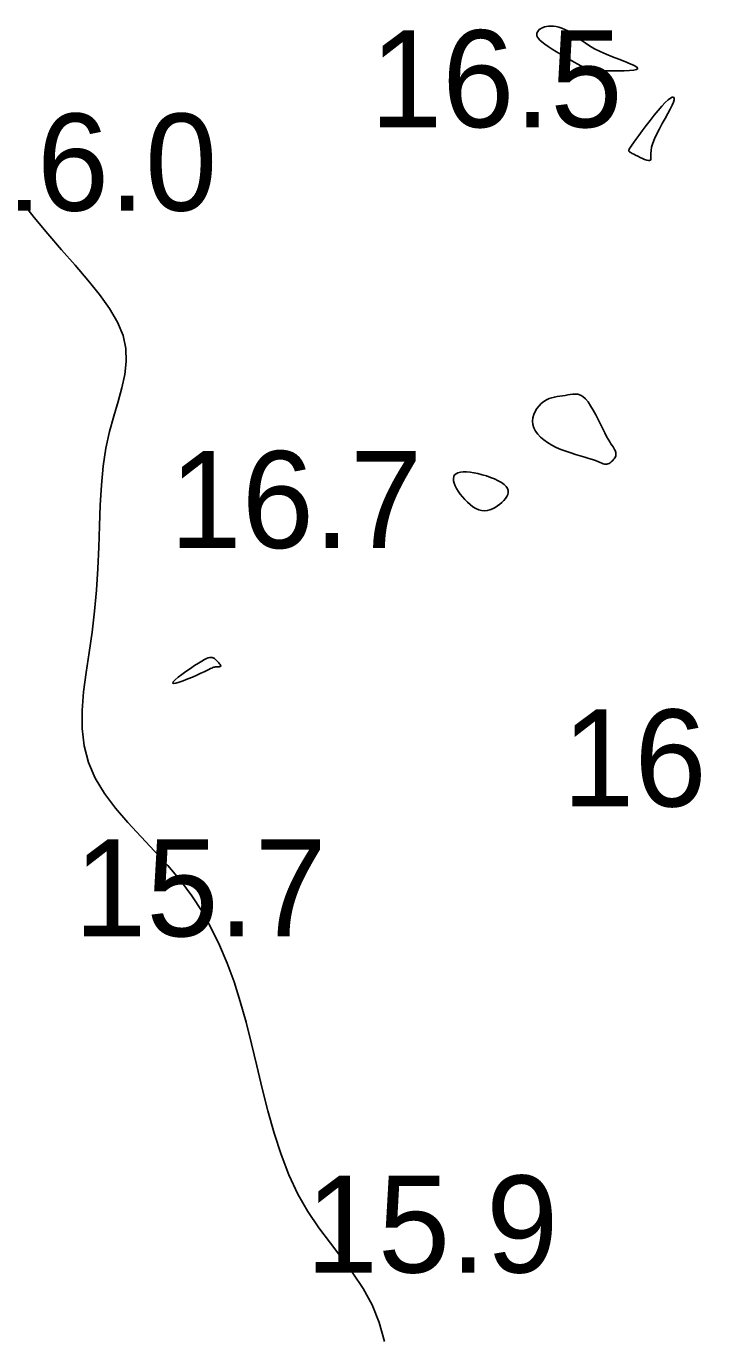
# Model space of a CAD drawing. Extents: x 3040093 to 3056816, y 408076 to 509144.
# Drawn here: x 3046132 to 3046167.1, y 434781.5 to 434848.9 of the extents above; entities that cross this region are included whole.
import ezdxf

# ---------------------------------------------------------------- set-up
doc = ezdxf.new("R2010")
doc.units = 0
doc.layers.add('V-CHAN-CONT-EL17', color=7, linetype='Continuous')
doc.layers.add('V-TOPO-SOUN-0610', color=7, linetype='Continuous')

msp = doc.modelspace()

# ---------------------------------------------------------------- linework, layer by layer
at = {"layer": 'V-CHAN-CONT-EL17'}
for points in [[(3046158.615, 434848.062), (3046158.508, 434848.157), (3046158.431, 434848.241), (3046158.381, 434848.315), (3046158.354, 434848.381), (3046158.345, 434848.441), (3046158.352, 434848.497), (3046158.37, 434848.549), (3046158.397, 434848.601), (3046158.432, 434848.65), (3046158.477, 434848.697), (3046158.53, 434848.74), (3046158.594, 434848.779), (3046158.668, 434848.813), (3046158.753, 434848.84), (3046158.85, 434848.861), (3046158.958, 434848.874), (3046159.077, 434848.878), (3046159.206, 434848.871), (3046159.342, 434848.852), (3046159.486, 434848.82), (3046159.635, 434848.773), (3046159.789, 434848.711), (3046159.946, 434848.631), (3046160.105, 434848.533), (3046160.27, 434848.419), (3046160.445, 434848.292), (3046160.634, 434848.156), (3046160.841, 434848.013), (3046161.07, 434847.866), (3046161.324, 434847.717), (3046161.609, 434847.571), (3046161.923, 434847.43), (3046162.254, 434847.295), (3046162.582, 434847.168), (3046162.889, 434847.05), (3046163.158, 434846.943), (3046163.371, 434846.847), (3046163.508, 434846.766), (3046163.553, 434846.699), (3046163.492, 434846.648), (3046163.341, 434846.611), (3046163.12, 434846.587), (3046162.849, 434846.574), (3046162.548, 434846.569), (3046162.238, 434846.572), (3046161.94, 434846.579), (3046161.673, 434846.59), (3046161.453, 434846.602), (3046161.274, 434846.619), (3046161.125, 434846.641), (3046160.996, 434846.671), (3046160.877, 434846.712), (3046160.755, 434846.766), (3046160.621, 434846.835), (3046160.463, 434846.922), (3046160.275, 434847.027), (3046160.062, 434847.148), (3046159.832, 434847.279), (3046159.596, 434847.418), (3046159.361, 434847.559), (3046159.136, 434847.698), (3046158.932, 434847.831), (3046158.755, 434847.954)], [(3046163.608, 434843.25), (3046163.786, 434843.49), (3046163.982, 434843.75), (3046164.189, 434844.018), (3046164.399, 434844.282), (3046164.605, 434844.532), (3046164.798, 434844.756), (3046164.972, 434844.942), (3046165.12, 434845.081), (3046165.239, 434845.172), (3046165.33, 434845.217), (3046165.391, 434845.217), (3046165.422, 434845.174), (3046165.421, 434845.089), (3046165.389, 434844.964), (3046165.323, 434844.8), (3046165.226, 434844.6), (3046165.103, 434844.371), (3046164.964, 434844.121), (3046164.817, 434843.858), (3046164.671, 434843.591), (3046164.534, 434843.328), (3046164.416, 434843.076), (3046164.324, 434842.845), (3046164.265, 434842.641), (3046164.234, 434842.464), (3046164.222, 434842.314), (3046164.22, 434842.191), (3046164.222, 434842.094), (3046164.219, 434842.023), (3046164.202, 434841.976), (3046164.164, 434841.954), (3046164.099, 434841.955), (3046164.011, 434841.976), (3046163.906, 434842.011), (3046163.79, 434842.058), (3046163.67, 434842.113), (3046163.551, 434842.169), (3046163.44, 434842.225), (3046163.344, 434842.275), (3046163.266, 434842.317), (3046163.206, 434842.35), (3046163.161, 434842.376), (3046163.13, 434842.396), (3046163.109, 434842.413), (3046163.097, 434842.427), (3046163.091, 434842.439), (3046163.088, 434842.451), (3046163.088, 434842.466), (3046163.092, 434842.487), (3046163.106, 434842.52), (3046163.133, 434842.57), (3046163.178, 434842.641), (3046163.244, 434842.74), (3046163.335, 434842.872), (3046163.456, 434843.041)], [(3046161.03, 434826.599), (3046160.82, 434826.66), (3046160.59, 434826.726), (3046160.347, 434826.799), (3046160.095, 434826.879), (3046159.84, 434826.966), (3046159.589, 434827.063), (3046159.346, 434827.17), (3046159.116, 434827.287), (3046158.903, 434827.415), (3046158.711, 434827.552), (3046158.54, 434827.697), (3046158.396, 434827.849), (3046158.279, 434828.008), (3046158.194, 434828.172), (3046158.143, 434828.342), (3046158.128, 434828.514), (3046158.146, 434828.687), (3046158.192, 434828.856), (3046158.263, 434829.02), (3046158.354, 434829.173), (3046158.462, 434829.313), (3046158.581, 434829.436), (3046158.709, 434829.54), (3046158.842, 434829.621), (3046158.978, 434829.682), (3046159.115, 434829.727), (3046159.255, 434829.76), (3046159.395, 434829.785), (3046159.535, 434829.804), (3046159.673, 434829.823), (3046159.81, 434829.844), (3046159.944, 434829.87), (3046160.076, 434829.895), (3046160.206, 434829.914), (3046160.335, 434829.918), (3046160.464, 434829.903), (3046160.593, 434829.861), (3046160.723, 434829.786), (3046160.855, 434829.67), (3046160.988, 434829.51), (3046161.122, 434829.314), (3046161.254, 434829.09), (3046161.385, 434828.849), (3046161.511, 434828.602), (3046161.632, 434828.357), (3046161.745, 434828.125), (3046161.849, 434827.915), (3046161.944, 434827.735), (3046162.029, 434827.585), (3046162.104, 434827.459), (3046162.171, 434827.354), (3046162.229, 434827.266), (3046162.278, 434827.191), (3046162.321, 434827.126), (3046162.356, 434827.067), (3046162.384, 434827.01), (3046162.406, 434826.954), (3046162.42, 434826.9), (3046162.426, 434826.846), (3046162.425, 434826.793), (3046162.416, 434826.739), (3046162.397, 434826.685), (3046162.371, 434826.63), (3046162.335, 434826.575), (3046162.291, 434826.519), (3046162.242, 434826.467), (3046162.187, 434826.418), (3046162.13, 434826.375), (3046162.07, 434826.34), (3046162.01, 434826.314), (3046161.951, 434826.3), (3046161.894, 434826.298), (3046161.835, 434826.307), (3046161.77, 434826.327), (3046161.696, 434826.356), (3046161.607, 434826.394), (3046161.5, 434826.438), (3046161.371, 434826.487), (3046161.215, 434826.541)], [(3046154.184, 434825.813), (3046154.285, 434825.861), (3046154.411, 434825.891), (3046154.559, 434825.904), (3046154.727, 434825.903), (3046154.91, 434825.887), (3046155.108, 434825.858), (3046155.316, 434825.815), (3046155.531, 434825.761), (3046155.749, 434825.696), (3046155.964, 434825.622), (3046156.168, 434825.54), (3046156.357, 434825.452), (3046156.525, 434825.357), (3046156.665, 434825.259), (3046156.772, 434825.158), (3046156.841, 434825.055), (3046156.875, 434824.952), (3046156.877, 434824.847), (3046156.851, 434824.743), (3046156.802, 434824.639), (3046156.732, 434824.536), (3046156.645, 434824.435), (3046156.546, 434824.335), (3046156.438, 434824.239), (3046156.321, 434824.148), (3046156.198, 434824.067), (3046156.068, 434823.998), (3046155.933, 434823.944), (3046155.793, 434823.91), (3046155.649, 434823.898), (3046155.503, 434823.912), (3046155.355, 434823.954), (3046155.206, 434824.021), (3046155.059, 434824.111), (3046154.915, 434824.218), (3046154.776, 434824.341), (3046154.643, 434824.474), (3046154.519, 434824.616), (3046154.405, 434824.762), (3046154.302, 434824.908), (3046154.214, 434825.053), (3046154.142, 434825.193), (3046154.089, 434825.327), (3046154.057, 434825.452), (3046154.048, 434825.566), (3046154.065, 434825.665), (3046154.11, 434825.748)], [(3046139.609, 434815.088), (3046139.707, 434815.189), (3046139.859, 434815.319), (3046140.05, 434815.466), (3046140.265, 434815.623), (3046140.49, 434815.78), (3046140.71, 434815.926), (3046140.91, 434816.054), (3046141.079, 434816.155), (3046141.216, 434816.231), (3046141.327, 434816.285), (3046141.415, 434816.32), (3046141.484, 434816.339), (3046141.539, 434816.347), (3046141.582, 434816.345), (3046141.618, 434816.338), (3046141.65, 434816.327), (3046141.681, 434816.315), (3046141.709, 434816.299), (3046141.738, 434816.28), (3046141.766, 434816.259), (3046141.795, 434816.234), (3046141.825, 434816.205), (3046141.858, 434816.173), (3046141.894, 434816.137), (3046141.93, 434816.098), (3046141.966, 434816.059), (3046141.999, 434816.019), (3046142.026, 434815.982), (3046142.046, 434815.948), (3046142.056, 434815.919), (3046142.055, 434815.895), (3046142.041, 434815.879), (3046142.015, 434815.869), (3046141.98, 434815.864), (3046141.938, 434815.861), (3046141.891, 434815.86), (3046141.842, 434815.858), (3046141.792, 434815.855), (3046141.743, 434815.849), (3046141.697, 434815.838), (3046141.65, 434815.821), (3046141.596, 434815.797), (3046141.529, 434815.764), (3046141.445, 434815.721), (3046141.337, 434815.668), (3046141.201, 434815.603), (3046141.032, 434815.524), (3046140.826, 434815.432), (3046140.597, 434815.333), (3046140.359, 434815.235), (3046140.128, 434815.145), (3046139.92, 434815.072), (3046139.748, 434815.022), (3046139.63, 434815.003), (3046139.58, 434815.024)]]:
    msp.add_lwpolyline(points, close=True, dxfattribs=at)
msp.add_lwpolyline([(3046131.761, 434839.884), (3046132.438, 434839.014), (3046133.144, 434838.17), (3046133.857, 434837.352), (3046134.554, 434836.559), (3046135.214, 434835.791), (3046135.813, 434835.045), (3046136.33, 434834.32), (3046136.742, 434833.615), (3046137.027, 434832.929), (3046137.171, 434832.259), (3046137.19, 434831.595), (3046137.111, 434830.926), (3046136.96, 434830.242), (3046136.761, 434829.531), (3046136.542, 434828.782), (3046136.326, 434827.985), (3046136.141, 434827.127), (3046136.004, 434826.203), (3046135.911, 434825.219), (3046135.848, 434824.188), (3046135.804, 434823.121), (3046135.765, 434822.029), (3046135.72, 434820.924), (3046135.655, 434819.817), (3046135.558, 434818.721), (3046135.423, 434817.645), (3046135.268, 434816.594), (3046135.116, 434815.569), (3046134.99, 434814.573), (3046134.916, 434813.609), (3046134.916, 434812.678), (3046135.013, 434811.784), (3046135.233, 434810.929), (3046135.591, 434810.113), (3046136.067, 434809.33), (3046136.637, 434808.571), (3046137.275, 434807.828), (3046137.953, 434807.093), (3046138.647, 434806.357), (3046139.329, 434805.611), (3046139.974, 434804.848), (3046140.561, 434804.06), (3046141.091, 434803.243), (3046141.568, 434802.393), (3046141.999, 434801.508), (3046142.388, 434800.584), (3046142.742, 434799.617), (3046143.066, 434798.605), (3046143.366, 434797.545), (3046143.648, 434796.436), (3046143.923, 434795.293), (3046144.2, 434794.133), (3046144.492, 434792.973), (3046144.809, 434791.831), (3046145.163, 434790.725), (3046145.563, 434789.671), (3046146.022, 434788.687), (3046146.545, 434787.785), (3046147.114, 434786.948), (3046147.706, 434786.154), (3046148.3, 434785.382), (3046148.872, 434784.609), (3046149.4, 434783.813), (3046149.86, 434782.973), (3046150.23, 434782.065), (3046150.491, 434781.078)], dxfattribs=at)

# ---------------------------------------------------------------- texts
at = {"layer": 'V-TOPO-SOUN-0610'}
for s, p in [('16.5 ', (3046149.753, 434843.67)), ('16.0 ', (3046128.863, 434839.37)), ('16.7 ', (3046139.423, 434821.98)), ('16.4 ', (3046159.663, 434808.66)), ('15.7 ', (3046134.503, 434801.97)), ('15.9 ', (3046146.443, 434784.64))]:
    msp.add_text(s, height=5, dxfattribs=at).set_placement(p)

doc.saveas('drawing.dxf')
